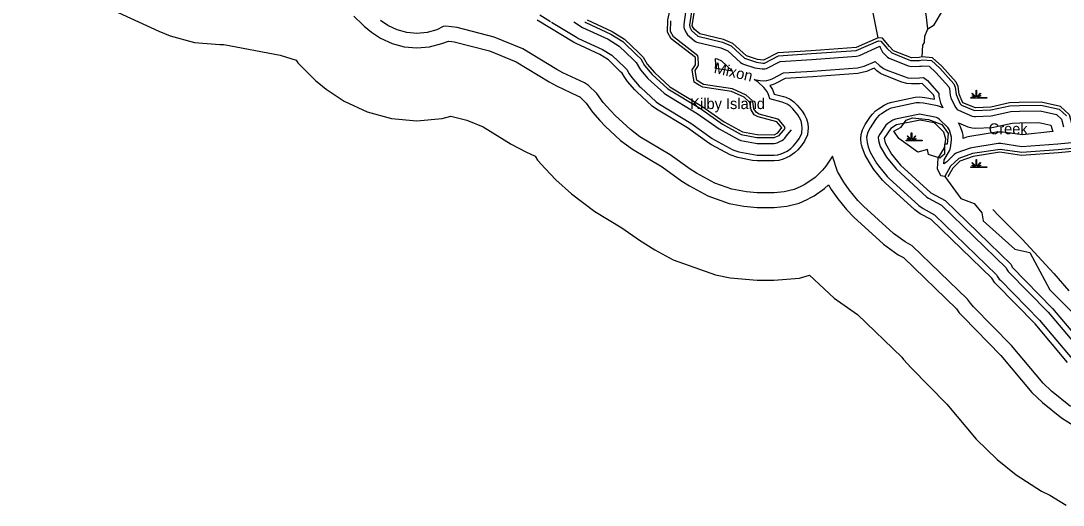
# Model space of a CAD drawing. Extents: x 2532689 to 2764727, y 536648 to 732970.
# Drawn here: x 2651923 to 2666242, y 613331 to 619986 of the extents above; entities that cross this region are included whole.
import ezdxf

# ---------------------------------------------------------------- set-up
doc = ezdxf.new("R2010")
doc.units = 0
for name, color, linetype in [('Exist Hydrographic Buffer Line', 7, 'Continuous'), ('Exist Hydrographic Creek Double Shore', 7, 'Continuous'), ('Exist Hydrographic Creek Single Shore', 7, 'Continuous'), ('Exist Hydrographic Creek Single Shore Label', 7, 'Continuous'), ('Exist Hydrographic Island Label', 7, 'Continuous'), ('Exist Hydrographic Island Shore', 7, 'Continuous'), ('Exist Hydrographic River Shore', 7, 'Continuous'), ('Exist Hydrographic Swamp CELL', 7, 'Continuous')]:
    doc.layers.add(name, color=color, linetype=linetype)

msp = doc.modelspace()

# ---------------------------------------------------------------- linework, layer by layer
at = {"layer": 'Exist Hydrographic Buffer Line'}
for points in [[(2651923, 620720), (2653818, 619844), (2653973, 619780), (2654310, 619690), (2654657, 619660), (2654712, 619662), (2655484, 619514), (2655705, 619445), (2655730, 619409), (2655977, 619163), (2656015, 619131), (2656117, 619049), (2656364, 618881), (2656680, 618734), (2657017, 618644), (2657364, 618613)], [(2656496, 620052), (2656619, 619929), (2656639, 619913), (2656741, 619831), (2656864, 619747), (2657022, 619674), (2657190, 619629)], [(2659052, 620068), (2659201, 619977)], [(2661053, 620106), (2661029, 619936), (2661029, 619898), (2661034, 619878), (2661068, 619814), (2661081, 619794), (2661171, 619715), (2661189, 619701), (2661208, 619692), (2661539, 619615), (2661636, 619574), (2661809, 619414), (2661830, 619399), (2661849, 619390), (2662006, 619342), (2662106, 619325), (2662145, 619325), (2662165, 619330), (2662355, 619428), (2662788, 619455)], [(2661135, 620116), (2661108, 619925), (2661112, 619900), (2661138, 619852), (2661223, 619775), (2661564, 619692), (2661680, 619642), (2661863, 619473), (2662030, 619418), (2662118, 619404), (2662138, 619406), (2662333, 619507), (2662783, 619535), (2663399, 619580), (2663707, 619712), (2663739, 619708), (2663824, 619606), (2663886, 619546), (2664143, 619442), (2664267, 619441), (2664310, 619449), (2664433, 619439), (2664549, 619334), (2664739, 619121), (2664760, 619075), (2664771, 618973), (2664827, 618845), (2664844, 618827), (2665024, 618752), (2665250, 618761), (2665511, 618818), (2665640, 618823), (2665934, 618828), (2666187, 618770), (2666290, 618679)], [(2659723, 619099), (2659668, 619133), (2659367, 619273), (2659286, 619316), (2658817, 619603), (2658424, 619763), (2657916, 619892), (2657762, 619914), (2657726, 619910), (2657638, 619862), (2657503, 619826), (2657364, 619813), (2657225, 619826), (2657091, 619862), (2656964, 619921), (2656865, 619988)], [(2662730, 618420), (2662690, 618334), (2662645, 618272), (2662597, 618215), (2662553, 618171), (2662485, 618126), (2662436, 618101), (2662396, 618083), (2662335, 618067), (2662272, 618062), (2662039, 618062), (2661973, 618068), (2661772, 618106), (2661667, 618143), (2661413, 618281), (2661375, 618304), (2661083, 618514), (2660655, 618771), (2660597, 618814), (2660384, 619009), (2660358, 619037), (2660255, 619154), (2660209, 619221), (2660184, 619266), (2660163, 619286), (2659995, 619448), (2659877, 619521), (2659552, 619672), (2659515, 619692), (2659016, 619997)], [(2659215, 619969), (2659557, 619760), (2659586, 619745), (2659915, 619592), (2660044, 619512), (2660219, 619343), (2660248, 619316), (2660279, 619259)], [(2659520, 619970), (2659641, 619896), (2659991, 619733), (2660143, 619639), (2660330, 619458), (2660377, 619414), (2660420, 619335), (2660435, 619313), (2660538, 619195), (2660759, 618991), (2660779, 618977), (2661214, 618714), (2661515, 618500), (2661781, 618354), (2661816, 618342), (2662017, 618304), (2662039, 618302), (2662272, 618301), (2662293, 618303), (2662313, 618309), (2662376, 618340), (2662399, 618355), (2662413, 618369), (2662461, 618427), (2662509, 618490)], [(2659670, 619972), (2659683, 619965), (2660029, 619803), (2660193, 619702), (2660386, 619516), (2660441, 619464), (2660490, 619373), (2660598, 619248), (2660813, 619050), (2661258, 618781), (2661561, 618565), (2661819, 618425), (2662032, 618383), (2662272, 618382), (2662340, 618411), (2662400, 618478), (2662421, 618505)], [(2662421, 618505), (2662413, 618534), (2662341, 618623), (2662324, 618635), (2662066, 618703), (2662028, 618726), (2661994, 618778), (2661977, 618872), (2661968, 618890), (2661888, 618966), (2661701, 619052), (2661303, 619113), (2661253, 619140), (2661209, 619169), (2661187, 619302), (2661225, 619356), (2661232, 619379), (2661230, 619482), (2661221, 619507), (2660890, 619767), (2660847, 619840), (2660852, 619984)], [(2657190, 619629), (2657364, 619613)], [(2657364, 619613), (2657538, 619629), (2657706, 619674), (2657798, 619707), (2657842, 619701), (2657877, 619696), (2658362, 619573), (2658726, 619424), (2659182, 619146), (2659283, 619092), (2659572, 618957), (2659600, 618940), (2659689, 618854), (2659774, 618732), (2659877, 618615), (2659951, 618538), (2660163, 618343), (2660325, 618222), (2660731, 617978), (2661003, 617784), (2661108, 617718), (2661362, 617580), (2661653, 617477), (2661854, 617439), (2662037, 617422), (2662270, 617422), (2662446, 617437), (2662614, 617482), (2662727, 617531), (2662776, 617556), (2662821, 617581), (2662964, 617680), (2663018, 617734), (2663055, 617669), (2663147, 617538), (2663266, 617392), (2663365, 617289), (2663773, 616915), (2663977, 616771), (2664048, 616733), (2664776, 616028), (2664814, 615975), (2664866, 615917), (2665385, 615389), (2665813, 614880), (2665956, 614740), (2666219, 614531), (2666393, 614419)], [(2662788, 619455), (2663405, 619500), (2663445, 619510), (2663724, 619638), (2663727, 619617), (2663762, 619555), (2663830, 619488), (2663853, 619471), (2664114, 619368), (2664137, 619361), (2664157, 619359), (2664268, 619361), (2664290, 619363), (2664315, 619368), (2664399, 619362), (2664492, 619277), (2664672, 619077), (2664682, 619054), (2664691, 618965), (2664701, 618927), (2664754, 618811), (2664771, 618784), (2664786, 618769), (2664804, 618757), (2664994, 618678), (2665019, 618671), (2665039, 618670), (2665254, 618681), (2665521, 618738), (2665642, 618743), (2665926, 618748), (2666150, 618697), (2666218, 618635), (2666245, 618531)], [(2661700, 619296), (2661468, 619331), (2661472, 619379), (2661466, 619468), (2661489, 619463), (2661548, 619437), (2661700, 619296)], [(2662652, 618442), (2662658, 618514), (2662654, 618563), (2662641, 618610), (2662621, 618654), (2662595, 618692), (2662527, 618775), (2662490, 618812), (2662450, 618840), (2662406, 618860), (2662382, 618868), (2662212, 618912), (2662200, 618960), (2662180, 619004), (2662152, 619044), (2662129, 619068), (2662052, 619141), (2661997, 619178), (2662081, 619167), (2662124, 619163), (2662173, 619168), (2662220, 619180), (2662254, 619195), (2662399, 619271), (2662798, 619295), (2663417, 619340), (2663509, 619363), (2663660, 619429), (2663719, 619373), (2663773, 619332), (2663812, 619314), (2664056, 619219), (2664109, 619204), (2664157, 619199), (2664269, 619201), (2664322, 619206), (2664378, 619164), (2664536, 618989), (2664532, 618949), (2664556, 618861), (2664587, 618792), (2664557, 618806), (2664516, 618818), (2664324, 618856), (2664269, 618861), (2664221, 618857), (2663904, 618790), (2663867, 618779), (2663822, 618759), (2663746, 618710), (2663716, 618689), (2663682, 618654), (2663662, 618628), (2663589, 618516), (2663560, 618458), (2663541, 618388)], [(2663469, 618425), (2663485, 618486), (2663512, 618543), (2663522, 618560), (2663595, 618671), (2663621, 618705), (2663665, 618750), (2663703, 618778), (2663782, 618828), (2663839, 618854), (2663888, 618868), (2664207, 618936), (2664269, 618941), (2664340, 618934), (2664473, 618908), (2664468, 618945), (2664462, 618968), (2664322, 619108), (2664304, 619124), (2664270, 619121), (2664157, 619119), (2664095, 619125), (2664026, 619144), (2663782, 619239), (2663733, 619263), (2663682, 619299), (2663664, 619315), (2663644, 619335), (2663541, 619290), (2663422, 619260), (2662803, 619216), (2662421, 619192), (2662291, 619124)], [(2660279, 619259), (2660315, 619207), (2660418, 619090), (2660439, 619068), (2660651, 618873), (2660696, 618839), (2661127, 618581), (2661421, 618370), (2661451, 618351), (2661705, 618214), (2661787, 618185), (2661988, 618147), (2662039, 618142), (2662272, 618142), (2662321, 618146), (2662368, 618158), (2662400, 618172), (2662449, 618197), (2662501, 618232), (2662536, 618267), (2662584, 618324), (2662621, 618374), (2662652, 618442)], [(2666343, 614687), (2666080, 614897), (2665966, 615008), (2665533, 615524), (2665009, 616057), (2664967, 616104), (2664927, 616161), (2664166, 616896), (2664071, 616947), (2663909, 617062), (2663499, 617437), (2663421, 617519), (2663301, 617665), (2663228, 617770), (2663142, 617917), (2663073, 618127), (2662982, 617989), (2662934, 617932), (2662836, 617834), (2662721, 617754), (2662685, 617734), (2662636, 617709), (2662546, 617670), (2662411, 617634), (2662271, 617621), (2662038, 617622), (2661891, 617636), (2661690, 617674), (2661458, 617756), (2661204, 617894), (2661119, 617947), (2660841, 618146), (2660428, 618394), (2660299, 618491), (2660087, 618686), (2660027, 618747), (2659924, 618864), (2659837, 618989), (2659723, 619099)], [(2662291, 619124), (2662248, 619105), (2662213, 619096), (2662249, 619044), (2662273, 618979), (2662402, 618945), (2662434, 618935), (2662490, 618909), (2662542, 618873), (2662588, 618826), (2662656, 618743), (2662690, 618694), (2662717, 618638), (2662733, 618577), (2662738, 618514), (2662730, 618420)], [(2657364, 618613), (2657711, 618644), (2657831, 618676), (2658048, 618621), (2658273, 618529), (2658660, 618292), (2658862, 618185), (2658988, 618126), (2659022, 618072), (2659125, 617955), (2659274, 617802), (2659486, 617607), (2659810, 617365), (2660181, 617142), (2660421, 616971), (2660632, 616838), (2660886, 616701), (2661468, 616494), (2661669, 616456), (2662036, 616422), (2662269, 616422), (2662620, 616452), (2662757, 616489), (2663098, 616177), (2663418, 615951), (2664027, 615362), (2664048, 615332), (2664153, 615216), (2664644, 614717), (2665047, 614237), (2665333, 613958), (2665596, 613748), (2665945, 613525), (2666058, 613468), (2666285, 613331)], [(2666826, 618356), (2666168, 618292), (2665675, 618256), (2665387, 618298), (2665351, 618298), (2664986, 618240), (2664965, 618235), (2664783, 618172), (2664763, 618162), (2664745, 618150), (2664639, 618043), (2664601, 618020), (2664605, 618074), (2664680, 618201), (2664689, 618221), (2664695, 618241), (2664709, 618348), (2664709, 618385), (2664679, 618482), (2664668, 618505), (2664657, 618522), (2664544, 618630), (2664521, 618647), (2664503, 618656), (2664293, 618699), (2664269, 618701), (2664249, 618699), (2663938, 618633), (2663902, 618620), (2663832, 618575), (2663804, 618551), (2663723, 618429), (2663702, 618386)], [(2667473, 618338), (2666175, 618212), (2665672, 618176), (2665375, 618219), (2664998, 618161), (2664810, 618096), (2664696, 617987), (2664616, 617848), (2664563, 617857), (2664515, 617951), (2664527, 618098), (2664611, 618242), (2664630, 618359), (2664602, 618457), (2664489, 618572), (2664469, 618582), (2664277, 618620), (2663954, 618555), (2663875, 618508), (2663781, 618372)], [(2664870, 618371), (2664866, 618413), (2664857, 618450), (2664831, 618531), (2664806, 618582), (2664934, 618530), (2664991, 618514), (2665039, 618510), (2665263, 618522), (2665307, 618528), (2665541, 618579), (2665647, 618583), (2665909, 618588), (2666073, 618550), (2666090, 618491), (2666098, 618465), (2665681, 618417), (2665410, 618456), (2665326, 618456), (2664961, 618398), (2664913, 618386), (2664870, 618371)], [(2666303, 615291), (2665859, 615820), (2665323, 616366), (2665304, 616387), (2665263, 616448), (2664428, 617255), (2664279, 617335), (2664205, 617387), (2663797, 617761), (2663761, 617798), (2663641, 617944), (2663609, 617992), (2663522, 618139), (2663483, 618238), (2663473, 618280), (2663469, 618300), (2663463, 618363), (2663469, 618425)], [(2663541, 618388), (2663548, 618314), (2663561, 618256), (2663591, 618179), (2663677, 618032), (2663703, 617995), (2663823, 617849), (2663850, 617820), (2664260, 617446), (2664317, 617406), (2664476, 617320), (2665328, 616496), (2665337, 616478), (2665365, 616438), (2665380, 616422), (2665918, 615874), (2666364, 615342), (2666404, 615303), (2666667, 615094), (2666716, 615063), (2666886, 614978)], [(2663702, 618386), (2663705, 618342), (2663717, 618293), (2663730, 618260), (2663816, 618112), (2663947, 617951), (2664367, 617564), (2664392, 617547), (2664571, 617451), (2665461, 616590), (2665469, 616571), (2665488, 616541), (2666037, 615981), (2666487, 615445), (2666504, 615429), (2666767, 615219), (2666788, 615206), (2666971, 615114), (2667055, 615049), (2667078, 615035)], [(2663781, 618372), (2663795, 618311), (2663885, 618153), (2664008, 618001), (2664422, 617623), (2664619, 617516), (2665528, 616637), (2665543, 616602), (2666096, 616035), (2666548, 615497), (2666817, 615282), (2667014, 615182), (2667104, 615112), (2667508, 614923), (2667530, 614920)]]:
    msp.add_lwpolyline(points, dxfattribs=at)
at = {"layer": 'Exist Hydrographic Creek Double Shore'}
for points in [[(2662378, 618514), (2662310, 618597), (2662050, 618665), (2661999, 618696), (2661956, 618763), (2661937, 618864), (2661860, 618937), (2661684, 619015), (2661290, 619075), (2661232, 619105), (2661172, 619145), (2661144, 619312), (2661192, 619379), (2661190, 619481), (2660859, 619740), (2660807, 619830), (2660812, 619998), (2660842, 620140), (2660820, 620398), (2660773, 620613), (2660777, 620814), (2660818, 620855)], [(2663701, 619753), (2663396, 619619), (2662780, 619575), (2662322, 619546), (2662124, 619443), (2662041, 619456), (2661890, 619503), (2661702, 619676), (2661576, 619730), (2661249, 619805), (2661173, 619871), (2661147, 619919), (2661176, 620121), (2661140, 620211), (2661089, 620294), (2661060, 620434), (2660935, 620817), (2660818, 620855)], [(2664307, 619489), (2664266, 619481), (2664157, 619479), (2663913, 619575), (2663854, 619631), (2663759, 619746), (2663701, 619753)], [(2666325, 618700), (2666207, 618807), (2665939, 618868), (2665639, 618863), (2665505, 618858), (2665247, 618801), (2665039, 618790), (2664863, 618861), (2664811, 618977), (2664799, 619085), (2664773, 619143), (2664577, 619362), (2664449, 619478), (2664307, 619489)], [(2666325, 618700), (2666362, 618561), (2666496, 618487), (2667348, 618456), (2667482, 618435), (2667517, 618377), (2667510, 618302), (2666178, 618172), (2665671, 618135), (2665370, 618179), (2665005, 618122), (2664822, 618058), (2664724, 617959), (2664658, 617842)]]:
    msp.add_lwpolyline(points, dxfattribs=at)
at = {"layer": 'Exist Hydrographic Creek Single Shore'}
for points in [[(2663701, 619753), (2663626, 620118), (2663584, 620507), (2663567, 620559), (2663520, 620774), (2663395, 621153), (2663307, 621376), (2663263, 621492), (2663251, 622001), (2663145, 622292), (2662997, 622555), (2662732, 622889), (2662568, 623129), (2662540, 623279), (2662535, 623495), (2662792, 625449), (2662814, 625575), (2662842, 625826), (2662930, 626377)], [(2664382, 619876), (2664361, 620075), (2664247, 620330), (2664238, 620373), (2664211, 620421), (2664193, 620495), (2664158, 620553), (2664150, 620921), (2664202, 621221), (2664184, 621680), (2664137, 621928), (2664084, 623154), (2664141, 623629), (2664148, 624030), (2664183, 624363), (2664185, 624622), (2664200, 624699), (2664229, 624897)], [(2664382, 619876), (2664472, 619929), (2664585, 620121), (2664703, 620434), (2664784, 620536), (2665056, 620658), (2665270, 620789), (2665366, 620963), (2665438, 621117), (2665574, 622127), (2665758, 623258), (2665829, 623783), (2665841, 624000), (2665856, 624066), (2665863, 624152)], [(2664307, 619489), (2664312, 619650), (2664336, 619690), (2664342, 619776), (2664382, 619876)], [(2665278, 617394), (2665356, 617305), (2665680, 616987), (2666115, 616512), (2666321, 616277)]]:
    msp.add_lwpolyline(points, dxfattribs=at)
at = {"layer": 'Exist Hydrographic Island Shore'}
msp.add_lwpolyline([(2664244, 618179), (2663986, 618370), (2663918, 618468), (2664017, 618524), (2664084, 618622), (2664171, 618653), (2664392, 618628), (2664577, 618560), (2664663, 618437), (2664650, 618290), (2664613, 618290), (2664613, 618154), (2664546, 618099), (2664392, 618148), (2664380, 618216)], close=True, dxfattribs=at)
at = {"layer": 'Exist Hydrographic River Shore'}
for points in [[(2659703, 619999), (2660048, 619839), (2660217, 619734), (2660413, 619545), (2660473, 619488), (2660525, 619392), (2660628, 619274), (2660840, 619079), (2661280, 618815), (2661584, 618597), (2661838, 618460), (2662039, 618422), (2662272, 618421), (2662321, 618447), (2662370, 618504), (2662378, 618514)], [(2664616, 617848), (2664835, 617545), (2665019, 617478), (2665124, 617349), (2665142, 617238), (2665579, 616850), (2665782, 616801), (2666059, 616291), (2666603, 615743), (2666911, 615472), (2667036, 615216), (2667129, 615144), (2667525, 614960), (2667675, 614979), (2667922, 615087), (2668168, 615291), (2668257, 615393), (2668635, 615684), (2669023, 615812), (2669089, 615880), (2669383, 616151), (2669679, 616324), (2670341, 616522), (2670353, 616527)]]:
    msp.add_lwpolyline(points, dxfattribs=at)
at = {"layer": 'Exist Hydrographic Swamp CELL'}
for points in [[(2664974, 618932), (2665027, 618932), (2665029, 618936), (2664991, 618951), (2664994, 618956), (2665031, 618940), (2665033, 618943), (2664988, 618987), (2664994, 618993), (2665039, 618947), (2665045, 618949), (2665045, 619032), (2665052, 619032), (2665052, 618949), (2665059, 618947), (2665104, 618993), (2665109, 618987), (2665065, 618943), (2665067, 618939), (2665108, 618958), (2665110, 618953), (2665069, 618935), (2665071, 618932), (2665192, 618932), (2665192, 618925), (2664974, 618925)], [(2664085, 618344), (2664138, 618344), (2664140, 618348), (2664101, 618363), (2664104, 618368), (2664142, 618352), (2664144, 618355), (2664099, 618399), (2664104, 618405), (2664150, 618359), (2664156, 618361), (2664156, 618445), (2664163, 618445), (2664163, 618361), (2664170, 618359), (2664215, 618405), (2664220, 618399), (2664176, 618355), (2664178, 618351), (2664218, 618370), (2664221, 618365), (2664180, 618347), (2664182, 618344), (2664303, 618344), (2664303, 618337), (2664085, 618337)], [(2664974, 617979), (2665027, 617979), (2665029, 617982), (2664991, 617997), (2664994, 618002), (2665031, 617986), (2665033, 617989), (2664988, 618034), (2664994, 618039), (2665039, 617994), (2665045, 617996), (2665045, 618079), (2665052, 618079), (2665052, 617996), (2665059, 617994), (2665104, 618039), (2665109, 618034), (2665065, 617989), (2665067, 617986), (2665108, 618004), (2665110, 617999), (2665069, 617982), (2665071, 617979), (2665192, 617979), (2665192, 617971), (2664974, 617971)]]:
    msp.add_lwpolyline(points, close=True, dxfattribs=at)

# ---------------------------------------------------------------- texts
at = {"layer": 'Exist Hydrographic Creek Single Shore Label'}
msp.add_text('Mixon', height=150, rotation=346.818, dxfattribs=at).set_placement((2661435, 619272))
msp.add_text('Creek', height=150, dxfattribs=at).set_placement((2665219, 618427))
at = {"layer": 'Exist Hydrographic Island Label'}
msp.add_text('Kilby Island', height=150, dxfattribs=at).set_placement((2661119, 618773))

doc.saveas('drawing.dxf')
